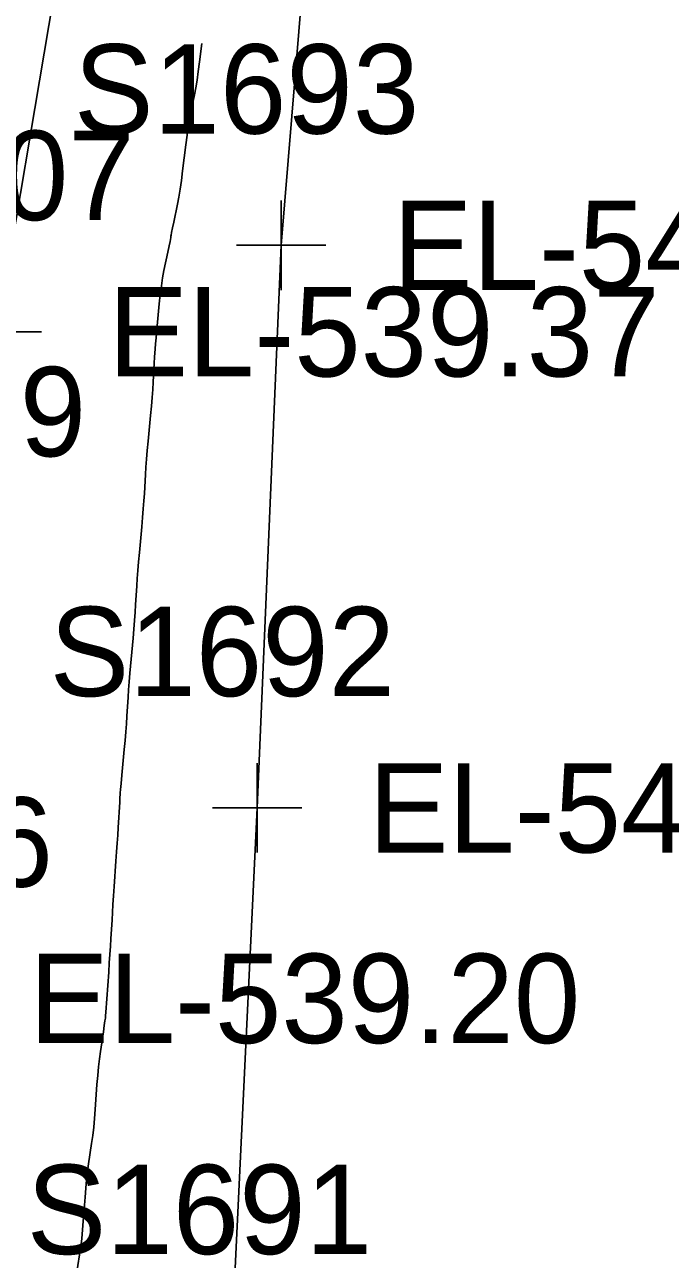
# Model space of a CAD drawing. Extents: x 1724534 to 1727318, y 657156 to 660047.
# Drawn here: x 1725541.2 to 1725570.1, y 659119.7 to 659174.9 of the extents above; entities that cross this region are included whole.
import ezdxf

# ---------------------------------------------------------------- set-up
doc = ezdxf.new("R2010")
doc.units = 0
for name, color, linetype in [('SURVEY - CONTOURS - Index with Text', 7, 'Continuous'), ('SURVEY - DTM - Breaklines', 7, 'Continuous'), ('SURVEY - DTM - Breaklines - Points - Elevations', 7, 'Continuous'), ('SURVEY - DTM - Breaklines - Points - Locators', 7, 'Continuous'), ('SURVEY - DTM - Breaklines - Points - Numbers', 7, 'Continuous'), ('SURVEY - ROADSIDE BARRIERS - Points - Elevations', 7, 'Continuous'), ('SURVEY - TRANSPORTATION - Features', 7, 'Continuous'), ('SURVEY - TRANSPORTATION - Features - Points - Elevations', 7, 'Continuous'), ('SURVEY - TRANSPORTATION - Features - Points - Locators', 7, 'Continuous'), ('SURVEY - TRANSPORTATION - Features - Points - Numbers', 7, 'Continuous')]:
    doc.layers.add(name, color=color, linetype=linetype)

msp = doc.modelspace()

# ---------------------------------------------------------------- linework, layer by layer
at = {"layer": 'SURVEY - CONTOURS - Index with Text'}
msp.add_lwpolyline([(1725543.463, 659118.894), (1725543.609, 659119.848), (1725543.661, 659120.211), (1725543.705, 659120.586), (1725543.744, 659120.971), (1725543.776, 659121.368), (1725543.852, 659122.44), (1725543.883, 659122.835), (1725543.92, 659123.215), (1725543.963, 659123.58), (1725544.012, 659123.93), (1725544.149, 659124.844), (1725544.198, 659125.196), (1725544.241, 659125.566), (1725544.279, 659125.955), (1725544.311, 659126.363), (1725544.389, 659127.474), (1725544.421, 659127.88), (1725544.457, 659128.263), (1725544.499, 659128.625), (1725544.545, 659128.964), (1725544.674, 659129.839), (1725544.717, 659130.127), (1725544.747, 659130.332), (1725544.765, 659130.455), (1725544.772, 659130.497), (1725544.772, 659130.497), (1725544.776, 659130.552), (1725544.787, 659130.713), (1725544.912, 659132.508), (1725544.941, 659132.924), (1725544.99, 659133.672), (1725545.01, 659134.004), (1725545.061, 659134.851), (1725545.082, 659135.182), (1725545.105, 659135.541), (1725545.131, 659135.927), (1725545.159, 659136.341), (1725545.239, 659137.481), (1725545.268, 659137.895), (1725545.293, 659138.283), (1725545.317, 659138.643), (1725545.337, 659138.977), (1725545.406, 659140.113), (1725545.418, 659140.313), (1725545.427, 659140.474), (1725545.427, 659140.474), (1725545.432, 659140.528), (1725545.447, 659140.688), (1725545.472, 659140.955), (1725545.506, 659141.329), (1725545.611, 659142.468), (1725545.648, 659142.882), (1725545.68, 659143.269), (1725545.706, 659143.629), (1725545.728, 659143.963), (1725545.779, 659144.816), (1725545.8, 659145.149), (1725545.827, 659145.51), (1725545.859, 659145.897), (1725546.002, 659147.453), (1725546.039, 659147.868), (1725546.071, 659148.255), (1725546.098, 659148.615), (1725546.119, 659148.947), (1725546.169, 659149.798), (1725546.191, 659150.131), (1725546.217, 659150.491), (1725546.249, 659150.879), (1725546.287, 659151.294), (1725546.394, 659152.438), (1725546.431, 659152.853), (1725546.463, 659153.241), (1725546.489, 659153.601), (1725546.511, 659153.933), (1725546.56, 659154.781), (1725546.581, 659155.113), (1725546.608, 659155.473), (1725546.64, 659155.861), (1725546.678, 659156.277), (1725546.785, 659157.424), (1725546.823, 659157.84), (1725546.855, 659158.227), (1725546.882, 659158.587), (1725546.902, 659158.918), (1725546.951, 659159.764), (1725546.967, 659160.042), (1725546.987, 659160.404), (1725546.988, 659160.413), (1725547.009, 659160.633), (1725547.034, 659160.903), (1725547.07, 659161.281), (1725547.179, 659162.43), (1725547.223, 659162.845), (1725547.272, 659163.231), (1725547.328, 659163.587), (1725547.389, 659163.913), (1725547.561, 659164.741), (1725547.618, 659165.015), (1725547.659, 659165.216), (1725547.694, 659165.398), (1725547.698, 659165.446), (1725547.707, 659165.499), (1725547.732, 659165.623), (1725547.772, 659165.818), (1725547.826, 659166.083), (1725547.993, 659166.886), (1725548.054, 659167.205), (1725548.113, 659167.558), (1725548.17, 659167.947), (1725548.225, 659168.37), (1725548.368, 659169.545), (1725548.422, 659169.966), (1725548.478, 659170.35), (1725548.535, 659170.696), (1725548.594, 659171.005), (1725548.753, 659171.776), (1725548.812, 659172.086), (1725548.87, 659172.437), (1725548.926, 659172.828), (1725548.981, 659173.26), (1725549.079, 659174.076)], dxfattribs=at)
at = {"layer": 'SURVEY - DTM - Breaklines'}
msp.add_lwpolyline([(1725525.942, 659009.271), (1725526.399, 659011.158), (1725528.918, 659041.105), (1725531.461, 659071.052), (1725534.8, 659101.37), (1725536.346, 659131.334), (1725539.898, 659161.171), (1725544.971, 659191.09), (1725550.75, 659220.691), (1725554.674, 659250.537), (1725558.308, 659280.317), (1725560.346, 659299.038), (1725563.922, 659328.825), (1725567.992, 659357.481)], dxfattribs=at)
at = {"layer": 'SURVEY - DTM - Breaklines - Points - Locators'}
msp.add_line((1725541.898, 659161.171), (1725537.898, 659161.171), dxfattribs=at)
at = {"layer": 'SURVEY - TRANSPORTATION - Features'}
msp.add_lwpolyline([(1725552.257, 658864.379), (1725550.906, 658889.348), (1725550.236, 658914.341), (1725548.733, 658939.305), (1725548.535, 658964.315), (1725548.579, 658989.617), (1725548.091, 659014.622), (1725548.852, 659039.619), (1725549.567, 659064.874), (1725549.301, 659089.91), (1725550.369, 659114.889), (1725551.556, 659139.862), (1725552.642, 659165.042), (1725554.694, 659189.961), (1725556.721, 659214.883), (1725558.747, 659239.804), (1725561.49, 659264.678)], dxfattribs=at)
at = {"layer": 'SURVEY - TRANSPORTATION - Features - Points - Locators'}
for p, q in [((1725552.642, 659167.042), (1725552.642, 659163.042)), ((1725554.642, 659165.042), (1725550.642, 659165.042)), ((1725551.556, 659141.862), (1725551.556, 659137.862)), ((1725553.556, 659139.862), (1725549.556, 659139.862))]:
    msp.add_line(p, q, dxfattribs=at)

# ---------------------------------------------------------------- texts
at = {"layer": 'SURVEY - DTM - Breaklines - Points - Elevations'}
for s, p in [('EL-539.37', (1725544.898, 659159.171)), ('EL-539.20', (1725541.346, 659129.334))]:
    msp.add_text(s, height=4, dxfattribs=at).set_placement(p)
at = {"layer": 'SURVEY - DTM - Breaklines - Points - Numbers'}
for s, p in [('S2207', (1725530.61, 659166.171)), ('S2206', (1725526.948, 659136.334))]:
    msp.add_text(s, height=4, dxfattribs=at).set_placement(p)
at = {"layer": 'SURVEY - ROADSIDE BARRIERS - Points - Elevations'}
msp.add_text('EL-547.09', height=4, dxfattribs=at).set_placement((1725519.221, 659155.599))
at = {"layer": 'SURVEY - TRANSPORTATION - Features - Points - Elevations'}
for s, p in [('EL-540.46', (1725557.642, 659163.042)), ('EL-540.58', (1725556.556, 659137.862))]:
    msp.add_text(s, height=4, dxfattribs=at).set_placement(p)
at = {"layer": 'SURVEY - TRANSPORTATION - Features - Points - Numbers'}
for s, p in [('S1693', (1725543.354, 659170.042)), ('S1692', (1725542.268, 659144.862)), ('S1691', (1725541.239, 659119.889))]:
    msp.add_text(s, height=4, dxfattribs=at).set_placement(p)

doc.saveas('drawing.dxf')
